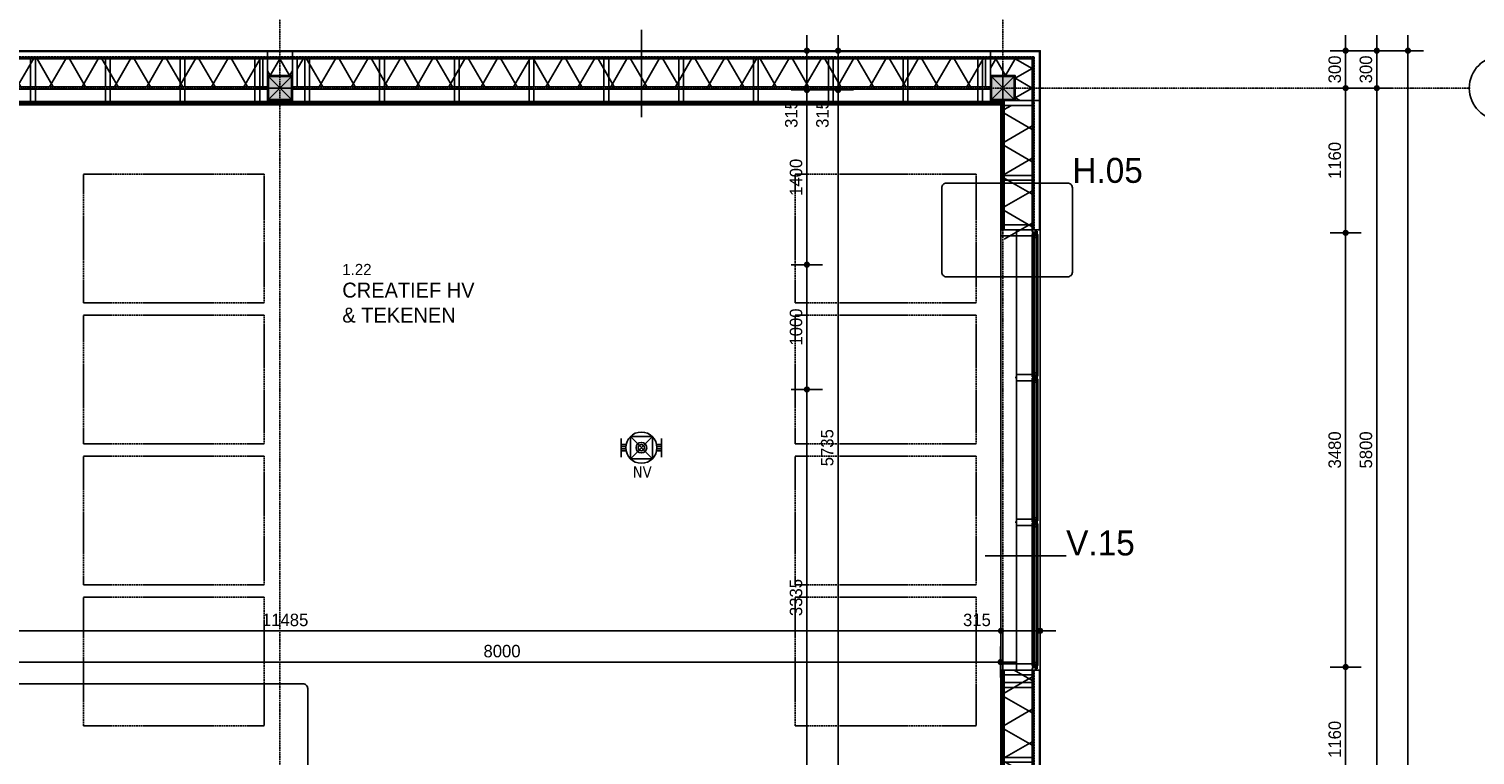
# Model space of a CAD drawing. Header units: millimetres. Extents: x -297000 to 504135, y -166520 to 252050.
# Tile 407 of 416: x 87162 to 98763, y 27280 to 33099. Entities that reach past the tile are written whole.
import ezdxf
from ezdxf.enums import TextEntityAlignment as Align

# ---------------------------------------------------------------- set-up
doc = ezdxf.new("R2010")
doc.units = ezdxf.units.MM
doc.header["$MEASUREMENT"] = 0
for name, pattern in [('ACAD_ISO10W100', [18, 12, -3, 0, -3]), ('CENTER', [50.8, 31.75, -6.35, 6.35, -6.35]), ('DASHED2', [0.375, 0.25, -0.125]), ('HIDDEN', [0.375, 0.25, -0.125])]:
    doc.linetypes.add(name, pattern=pattern)
doc.layers.get('Defpoints').update_dxf_attribs({"color": 6})
for name, color, linetype in [('010_D0050_D', 1, 'Continuous'), ('010_T0050_T', 4, 'Continuous'), ('040_AXPRI_B', 9, 'CENTER'), ('068_HATCH_H', 8, 'Continuous'), ('080_SYMB_DETAIL', 4, 'Continuous'), ('210_WALEX_E', 2, 'Continuous'), ('210_WALEX_G', 2, 'Continuous'), ('220_WALIN_E', 1, 'Continuous'), ('220_WALIN_G', 1, 'Continuous'), ('299_CONCR_H', 251, 'Continuous'), ('299_STEEL_G', 3, 'Continuous'), ('310_WINDO_E', 1, 'Continuous'), ('410_WAFEX_G', 1, 'Continuous'), ('420_WAFIN_G', 1, 'Continuous'), ('EB63201-_ATTRIB', 2, 'Continuous')]:
    doc.layers.add(name, color=color, linetype=linetype)
doc.styles.add('NORATT', font='TAHOMA.TTF')
doc.styles.add('VMX 2 MEDIUM 0', font='unvr55w.TTF', dxfattribs={"height": 2})
doc.styles.add('VMX 2 MEDIUM 50', font='unvr55w.TTF', dxfattribs={"height": 100})
doc.styles.add('VMX 3 BIG 1', font='unvr55w.TTF', dxfattribs={"height": 4})
doc.styles.add('VMX 3 BIG 200', font='unvr55w.TTF', dxfattribs={"height": 800})
doc.dimstyles.new('VMX 50', dxfattribs={"dimscale": 50, "dimtxt": 1, "dimasz": 1, "dimexe": 2, "dimexo": 2, "dimgap": 0.7, "dimtad": 1, "dimdec": 0, "dimdsep": 46, "dimtxsty": 'VMX 2 MEDIUM 50', "dimblk1": 'VMX-DIM-ARROW', "dimblk2": 'VMX-DIM-ARROW', "dimsah": 1, "dimcen": 1, "dimdle": 2, "dimse1": 1, "dimse2": 1, "dimclrd": 256, "dimclre": 256, "dimclrt": 256, "dimadec": 0, "dimazin": 0, "dimtm": 1e-09, "dimtfac": 1, "dimtdec": 0, "dimtmove": 2, "dimatfit": 2, "dimldrblk": 'VMX-DIM-ARROW', "dimfxl": 0, "dimtolj": 2, "dimlwd": -1, "dimarcsym": 0})
pattern_1 = [(60, (38, 10), (-194.856, 112.5), [])]
pattern_2 = [(300, (38, 10), (194.856, 112.5), [])]

# ---------------------------------------------------------------- blocks, each defined once
blk = doc.blocks.new('VMX-DIM-ARROW')
h = blk.add_hatch(color=256)
edge = h.paths.add_edge_path()
edge.add_arc((0, 0), 0.5, 0, 360)
for p, q in [((0, 2.5), (0, -2.5)), ((-2.5, 0), (2.5, 0))]:
    blk.add_line(p, q)
blk = doc.blocks.new('*D227')
at = {"layer": '010_D0050_D'}
blk.add_line((95225, 35375), (95025, 35375), dxfattribs=at)
at = {"layer": 'Defpoints', "color": 0}
for p in [(94975, 35375), (94975, 32925), (95275, 32901)]:
    blk.add_point(p, dxfattribs=at)
at = {"layer": '010_D0050_D', "xscale": 50, "yscale": 50, "zscale": 50, "rotation": 180}
blk.add_blockref('VMX-DIM-ARROW', (94975, 35375), dxfattribs=at)
at = {"layer": '010_D0050_D', "xscale": 50, "yscale": 50, "zscale": 50}
blk.add_blockref('VMX-DIM-ARROW', (95275, 35375), dxfattribs=at)
at = {"layer": '010_D0050_D', "insert": (95123, 35462), "char_height": 100, "attachment_point": 5, "style": 'VMX 2 MEDIUM 50'}
blk.add_mtext('\\A2;300', dxfattribs=at)
blk = doc.blocks.new('*D228')
at = {"layer": '010_D0050_D'}
blk.add_line((71525, 35625), (95225, 35625), dxfattribs=at)
at = {"layer": 'Defpoints', "color": 0}
for p in [(95275, 35625), (71475, 32925), (95275, 32925)]:
    blk.add_point(p, dxfattribs=at)
at = {"layer": '010_D0050_D', "xscale": 50, "yscale": 50, "zscale": 50, "rotation": 180}
blk.add_blockref('VMX-DIM-ARROW', (71475, 35625), dxfattribs=at)
at = {"layer": '010_D0050_D', "xscale": 50, "yscale": 50, "zscale": 50}
blk.add_blockref('VMX-DIM-ARROW', (95275, 35625), dxfattribs=at)
at = {"layer": '010_D0050_D', "insert": (83375, 35712), "char_height": 100, "attachment_point": 5, "style": 'VMX 2 MEDIUM 50'}
blk.add_mtext('\\A2;23800', dxfattribs=at)
blk = doc.blocks.new('*D241')
at = {"layer": '010_D0050_D'}
blk.add_line((86905, 35375), (87965, 35375), dxfattribs=at)
at = {"layer": 'Defpoints', "color": 0}
for p in [(88015, 35375), (88015, 33425), (86855, 30483)]:
    blk.add_point(p, dxfattribs=at)
at = {"layer": '010_D0050_D', "xscale": 50, "yscale": 50, "zscale": 50, "rotation": 180}
blk.add_blockref('VMX-DIM-ARROW', (86855, 35375), dxfattribs=at)
at = {"layer": '010_D0050_D', "xscale": 50, "yscale": 50, "zscale": 50}
blk.add_blockref('VMX-DIM-ARROW', (88015, 35375), dxfattribs=at)
at = {"layer": '010_D0050_D', "insert": (87435, 35462), "char_height": 100, "attachment_point": 5, "style": 'VMX 2 MEDIUM 50'}
blk.add_mtext('\\A2;1160', dxfattribs=at)
blk = doc.blocks.new('*D244')
at = {"layer": '010_D0050_D'}
blk.add_line((90385, 35375), (91445, 35375), dxfattribs=at)
at = {"layer": 'Defpoints', "color": 0}
for p in [(91495, 35375), (90335, 33425), (91495, 30483)]:
    blk.add_point(p, dxfattribs=at)
at = {"layer": '010_D0050_D', "xscale": 50, "yscale": 50, "zscale": 50, "rotation": 180}
blk.add_blockref('VMX-DIM-ARROW', (90335, 35375), dxfattribs=at)
at = {"layer": '010_D0050_D', "xscale": 50, "yscale": 50, "zscale": 50}
blk.add_blockref('VMX-DIM-ARROW', (91495, 35375), dxfattribs=at)
at = {"layer": '010_D0050_D', "insert": (90915, 35462), "char_height": 100, "attachment_point": 5, "style": 'VMX 2 MEDIUM 50'}
blk.add_mtext('\\A2;1160', dxfattribs=at)
blk = doc.blocks.new('*D245')
at = {"layer": '010_D0050_D'}
blk.add_line((91545, 35375), (92605, 35375), dxfattribs=at)
at = {"layer": 'Defpoints', "color": 0}
for p in [(92655, 35375), (92655, 33425), (91495, 30483)]:
    blk.add_point(p, dxfattribs=at)
at = {"layer": '010_D0050_D', "xscale": 50, "yscale": 50, "zscale": 50, "rotation": 180}
blk.add_blockref('VMX-DIM-ARROW', (91495, 35375), dxfattribs=at)
at = {"layer": '010_D0050_D', "xscale": 50, "yscale": 50, "zscale": 50}
blk.add_blockref('VMX-DIM-ARROW', (92655, 35375), dxfattribs=at)
at = {"layer": '010_D0050_D', "insert": (92075, 35462), "char_height": 100, "attachment_point": 5, "style": 'VMX 2 MEDIUM 50'}
blk.add_mtext('\\A2;1160', dxfattribs=at)
blk = doc.blocks.new('*D249')
at = {"layer": '010_D0050_D'}
blk.add_line((97725, 26875), (97725, 27935), dxfattribs=at)
at = {"layer": 'Defpoints', "color": 0}
for p in [(95275, 27985), (97725, 27985), (95275, 26825)]:
    blk.add_point(p, dxfattribs=at)
at = {"layer": '010_D0050_D', "xscale": 50, "yscale": 50, "zscale": 50}
for p, rotation in [((97725, 27985), 90), ((97725, 26825), 270)]:
    blk.add_blockref('VMX-DIM-ARROW', p, dxfattribs=dict(at, rotation=rotation))
at = {"layer": '010_D0050_D', "insert": (97638, 27405), "char_height": 100, "attachment_point": 5, "rotation": 90, "style": 'VMX 2 MEDIUM 50'}
blk.add_mtext('\\A2;1160', dxfattribs=at)
blk = doc.blocks.new('*D250')
at = {"layer": '010_D0050_D'}
blk.add_line((97725, 28035), (97725, 31415), dxfattribs=at)
at = {"layer": 'Defpoints', "color": 0}
for p in [(95276, 31465), (97725, 31465), (95275, 27985)]:
    blk.add_point(p, dxfattribs=at)
at = {"layer": '010_D0050_D', "xscale": 50, "yscale": 50, "zscale": 50}
for p, rotation in [((97725, 31465), 90), ((97725, 27985), 270)]:
    blk.add_blockref('VMX-DIM-ARROW', p, dxfattribs=dict(at, rotation=rotation))
at = {"layer": '010_D0050_D', "insert": (97638, 29725), "char_height": 100, "attachment_point": 5, "rotation": 90, "style": 'VMX 2 MEDIUM 50'}
blk.add_mtext('\\A2;3480', dxfattribs=at)
blk = doc.blocks.new('*D251')
at = {"layer": '010_D0050_D'}
blk.add_line((97725, 31515), (97725, 32575), dxfattribs=at)
at = {"layer": 'Defpoints', "color": 0}
for p in [(95275, 32625), (97725, 32625), (95276, 31465)]:
    blk.add_point(p, dxfattribs=at)
at = {"layer": '010_D0050_D', "xscale": 50, "yscale": 50, "zscale": 50}
for p, rotation in [((97725, 32625), 90), ((97725, 31465), 270)]:
    blk.add_blockref('VMX-DIM-ARROW', p, dxfattribs=dict(at, rotation=rotation))
at = {"layer": '010_D0050_D', "insert": (97638, 32045), "char_height": 100, "attachment_point": 5, "rotation": 90, "style": 'VMX 2 MEDIUM 50'}
blk.add_mtext('\\A2;1160', dxfattribs=at)
blk = doc.blocks.new('*D252')
at = {"layer": '010_D0050_D'}
blk.add_line((97725, 32675), (97725, 32875), dxfattribs=at)
at = {"layer": 'Defpoints', "color": 0}
for p in [(95276, 32925), (97725, 32925), (95276, 32625)]:
    blk.add_point(p, dxfattribs=at)
at = {"layer": '010_D0050_D', "xscale": 50, "yscale": 50, "zscale": 50}
for p, rotation in [((97725, 32925), 90), ((97725, 32625), 270)]:
    blk.add_blockref('VMX-DIM-ARROW', p, dxfattribs=dict(at, rotation=rotation))
at = {"layer": '010_D0050_D', "insert": (97638, 32775), "char_height": 100, "attachment_point": 5, "rotation": 90, "style": 'VMX 2 MEDIUM 50'}
blk.add_mtext('\\A2;300', dxfattribs=at)
blk = doc.blocks.new('*D338')
at = {"layer": '010_D0050_D'}
blk.add_line((93653, 26925), (93653, 32560), dxfattribs=at)
at = {"layer": 'Defpoints', "color": 0}
for p in [(91975, 32610), (93653, 32610), (92225, 26875)]:
    blk.add_point(p, dxfattribs=at)
at = {"layer": '010_D0050_D', "xscale": 50, "yscale": 50, "zscale": 50}
for p, rotation in [((93653, 32610), 90), ((93653, 26875), 270)]:
    blk.add_blockref('VMX-DIM-ARROW', p, dxfattribs=dict(at, rotation=rotation))
at = {"layer": '010_D0050_D', "insert": (93566, 29743), "char_height": 100, "attachment_point": 5, "rotation": 90, "style": 'VMX 2 MEDIUM 50'}
blk.add_mtext('\\A2;5735', dxfattribs=at)
blk = doc.blocks.new('*D342')
at = {"layer": '010_D0050_D'}
blk.add_line((93653, 32660), (93653, 32875), dxfattribs=at)
at = {"layer": 'Defpoints', "color": 0}
for p in [(93653, 32925), (93653, 32925), (93653, 32610)]:
    blk.add_point(p, dxfattribs=at)
at = {"layer": '010_D0050_D', "xscale": 50, "yscale": 50, "zscale": 50}
for p, rotation in [((93653, 32925), 90), ((93653, 32610), 270)]:
    blk.add_blockref('VMX-DIM-ARROW', p, dxfattribs=dict(at, rotation=rotation))
at = {"layer": '010_D0050_D', "insert": (93528, 32418), "char_height": 100, "attachment_point": 5, "rotation": 90, "style": 'VMX 2 MEDIUM 50'}
blk.add_mtext('\\A2;315', dxfattribs=at)
blk = doc.blocks.new('*D343')
at = {"layer": '010_D0050_D'}
blk.add_line((93403, 32660), (93403, 32875), dxfattribs=at)
at = {"layer": 'Defpoints', "color": 0}
for p in [(93403, 32925), (93403, 32925), (93403, 32610)]:
    blk.add_point(p, dxfattribs=at)
at = {"layer": '010_D0050_D', "xscale": 50, "yscale": 50, "zscale": 50}
for p, rotation in [((93403, 32925), 90), ((93403, 32610), 270)]:
    blk.add_blockref('VMX-DIM-ARROW', p, dxfattribs=dict(at, rotation=rotation))
at = {"layer": '010_D0050_D', "insert": (93278, 32418), "char_height": 100, "attachment_point": 5, "rotation": 90, "style": 'VMX 2 MEDIUM 50'}
blk.add_mtext('\\A2;315', dxfattribs=at)
blk = doc.blocks.new('*D344')
at = {"layer": '010_D0050_D'}
blk.add_line((93403, 32560), (93403, 31260), dxfattribs=at)
at = {"layer": 'Defpoints', "color": 0}
for p in [(89275, 32610), (83375, 31210), (93403, 31210)]:
    blk.add_point(p, dxfattribs=at)
at = {"layer": '010_D0050_D', "xscale": 50, "yscale": 50, "zscale": 50}
for p, rotation in [((93403, 32610), 90), ((93403, 31210), 270)]:
    blk.add_blockref('VMX-DIM-ARROW', p, dxfattribs=dict(at, rotation=rotation))
at = {"layer": '010_D0050_D', "insert": (93316, 31910), "char_height": 100, "attachment_point": 5, "rotation": 90, "style": 'VMX 2 MEDIUM 50'}
blk.add_mtext('\\A2;1400', dxfattribs=at)
blk = doc.blocks.new('*D345')
at = {"layer": '010_D0050_D'}
blk.add_line((93403, 31160), (93403, 30260), dxfattribs=at)
at = {"layer": 'Defpoints', "color": 0}
for p in [(83375, 31210), (83375, 30210), (93403, 30210)]:
    blk.add_point(p, dxfattribs=at)
at = {"layer": '010_D0050_D', "xscale": 50, "yscale": 50, "zscale": 50}
for p, rotation in [((93403, 31210), 90), ((93403, 30210), 270)]:
    blk.add_blockref('VMX-DIM-ARROW', p, dxfattribs=dict(at, rotation=rotation))
at = {"layer": '010_D0050_D', "insert": (93316, 30710), "char_height": 100, "attachment_point": 5, "rotation": 90, "style": 'VMX 2 MEDIUM 50'}
blk.add_mtext('\\A2;1000', dxfattribs=at)
blk = doc.blocks.new('*D346')
at = {"layer": '010_D0050_D'}
blk.add_line((93403, 30160), (93403, 26925), dxfattribs=at)
at = {"layer": 'Defpoints', "color": 0}
for p in [(83475, 30210), (83475, 26875), (93403, 26875)]:
    blk.add_point(p, dxfattribs=at)
at = {"layer": '010_D0050_D', "xscale": 50, "yscale": 50, "zscale": 50}
for p, rotation in [((93403, 30210), 90), ((93403, 26875), 270)]:
    blk.add_blockref('VMX-DIM-ARROW', p, dxfattribs=dict(at, rotation=rotation))
at = {"layer": '010_D0050_D', "insert": (93316, 28542), "char_height": 100, "attachment_point": 5, "rotation": 90, "style": 'VMX 2 MEDIUM 50'}
blk.add_mtext('\\A2;3335', dxfattribs=at)
blk = doc.blocks.new('*D385')
at = {"layer": '010_D0050_D'}
blk.add_line((83525, 28275), (94910, 28275), dxfattribs=at)
at = {"layer": 'Defpoints', "color": 0}
for p in [(83475, 28525), (94960, 28525), (94960, 28275)]:
    blk.add_point(p, dxfattribs=at)
at = {"layer": '010_D0050_D', "xscale": 50, "yscale": 50, "zscale": 50, "rotation": 180}
blk.add_blockref('VMX-DIM-ARROW', (83475, 28275), dxfattribs=at)
at = {"layer": '010_D0050_D', "xscale": 50, "yscale": 50, "zscale": 50}
blk.add_blockref('VMX-DIM-ARROW', (94960, 28275), dxfattribs=at)
at = {"layer": '010_D0050_D', "insert": (89217, 28362), "char_height": 100, "attachment_point": 5, "style": 'VMX 2 MEDIUM 50'}
blk.add_mtext('\\A2;11485', dxfattribs=at)
blk = doc.blocks.new('*D386')
at = {"layer": '010_D0050_D'}
blk.add_line((95010, 28275), (95225, 28275), dxfattribs=at)
at = {"layer": 'Defpoints', "color": 0}
for p in [(95275, 28925), (94960, 28525), (95275, 28275)]:
    blk.add_point(p, dxfattribs=at)
at = {"layer": '010_D0050_D', "xscale": 50, "yscale": 50, "zscale": 50, "rotation": 180}
blk.add_blockref('VMX-DIM-ARROW', (94960, 28275), dxfattribs=at)
at = {"layer": '010_D0050_D', "xscale": 50, "yscale": 50, "zscale": 50}
blk.add_blockref('VMX-DIM-ARROW', (95275, 28275), dxfattribs=at)
at = {"layer": '010_D0050_D', "insert": (94767, 28362), "char_height": 100, "attachment_point": 5, "style": 'VMX 2 MEDIUM 50'}
blk.add_mtext('\\A2;315', dxfattribs=at)
blk = doc.blocks.new('VMX GRID')
at = {"linetype": 'Continuous'}
blk.add_circle((0, 0), 4.5, dxfattribs=at)
at = {"style": 'VMX 2 MEDIUM 0'}
blk.add_attdef('00', text='', height=2, dxfattribs=at).set_placement((0, 0), align=Align.MIDDLE_CENTER)
blk = doc.blocks.new('GRID01')
at = {"layer": '040_AXPRI_B', "linetype": 'ACAD_ISO10W100'}
for p, q in [((-5800, -3742), (-5800, 26942)), ((0, -3742), (0, 26942)), ((3750, 23200), (-26942, 23200))]:
    blk.add_line(p, q, dxfattribs=at)
at = {"layer": '040_AXPRI_B', "ltscale": 2}
ref = blk.add_blockref('VMX GRID', (4000, 23200), dxfattribs=dict(at, xscale=-57.34400000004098, yscale=57.34399999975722, zscale=57.34400000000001))
ref.add_attrib('00', 'E', dxfattribs={"layer": '0', "height": 200, "style": 'VMX 3 BIG 1'}).set_placement((3988, 23200), align=Align.MIDDLE_CENTER)
blk = doc.blocks.new('ALCOA_gevel')
at = {"layer": '310_WINDO_E', "color": 8}
blk.add_line((234, -25), (234, -600), dxfattribs=at)
blk.add_line((234, -25), (234, -600), dxfattribs=at)
blk.add_line((234, -25), (234, -600), dxfattribs=at)
blk.add_line((234, -25), (234, -600), dxfattribs=at)
for points in [[(110, -600), (110, 600)], [(234, 25), (234, 600)], [(300, 600), (300, -600)], [(234, 13), (234, 28), (249, 28), (249, 13), (234, 13)], [(234, 13), (249, 28)], [(234, 28), (249, 13)], [(275, 12), (275, -12)], [(234, -14), (234, -29), (249, -29), (249, -14), (234, -14)], [(234, -14), (249, -29)], [(234, -29), (249, -14)], [(234, -25), (234, -600)]]:
    blk.add_lwpolyline(points, dxfattribs=at)
at = {"layer": '310_WINDO_E'}
for points in [[(249, 600), (249, 14), (255, 14), (255, 600)], [(271, 600), (271, 12), (280, 12), (280, 600)], [(255, 37), (271, 37)], [(255, 14), (271, 14)], [(249, -600), (249, -14), (255, -14), (255, -600)], [(255, -14), (271, -14)], [(255, -37), (271, -37)], [(271, -600), (271, -12), (280, -12), (280, -600)]]:
    blk.add_lwpolyline(points, dxfattribs=at)
at = {"layer": '310_WINDO_E', "color": 2}
blk.add_lwpolyline([(112, -25), (234, -25), (234, -14), (236, -14), (236, -5), (255, -5), (255, 5), (236, 5), (236, 13), (234, 13), (234, 25), (112, 25, 0.414214), (110, 23), (110, -23, 0.414214)], format="xyb", close=True, dxfattribs=at)
blk.add_lwpolyline([(260, 20), (260, -20), (266, -20), (266, 20), (260, 20)], dxfattribs=at)
at = {"layer": 'Defpoints', "ltscale": 20}
blk.add_lwpolyline([(100, 0), (110, 0)], dxfattribs=at)
blk = doc.blocks.new('ALCOA_raam')
at = {"layer": '220_WALIN_E'}
for points in [[(110, 1715), (-15, 1715), (-15, 1765), (110, 1765), (110, 1715)], [(110, -1715), (-15, -1715), (-15, -1765), (110, -1765), (110, -1715)]]:
    blk.add_lwpolyline(points, dxfattribs=at)
at = {"layer": '220_WALIN_G', "color": 8}
blk.add_lwpolyline([(-15, 1715), (-15, -1715)], dxfattribs=at)
at = {"layer": '310_WINDO_E', "color": 8}
for p, q in [((234, 1715), (234, 902)), ((234, 1715), (234, 902)), ((234, 1715), (234, 902)), ((234, 1715), (234, 902)), ((234, -1715), (234, -902)), ((234, -1715), (234, -902)), ((234, -1715), (234, -902)), ((234, -1715), (234, -902))]:
    blk.add_line(p, q, dxfattribs=at)
at = {"layer": '310_WINDO_E', "color": 2}
for points in [[(112, 1765), (234, 1765), (234, 1753), (237, 1753), (237, 1745), (254, 1745), (254, 1735), (237, 1735), (237, 1726), (234, 1726), (234, 1715), (112, 1715, -0.414214), (110, 1717), (110, 1763, -0.414214)], [(112, -1765), (234, -1765), (234, -1754), (237, -1754), (237, -1745), (254, -1745), (254, -1735), (237, -1735), (237, -1727), (234, -1727), (234, -1715), (112, -1715, 0.414214), (110, -1717), (110, -1763, 0.414214)]]:
    blk.add_lwpolyline(points, format="xyb", close=True, dxfattribs=at)
for points in [[(261, 1760), (261, 1720), (266, 1720), (266, 1760), (261, 1760)], [(261, -1760), (261, -1720), (266, -1720), (266, -1760), (261, -1760)]]:
    blk.add_lwpolyline(points, dxfattribs=at)
at = {"layer": '310_WINDO_E', "color": 8}
for points in [[(276, 1753), (276, 1728)], [(300, 1765), (300, 902)], [(110, 902), (110, 1740)], [(234, 1726), (234, 1711), (249, 1711), (249, 1726), (234, 1726)], [(234, 1726), (249, 1711)], [(234, 1711), (249, 1726)], [(234, 1715), (234, 902)], [(110, -902), (110, -1740)], [(234, -1715), (234, -902)], [(300, -1765), (300, -902)], [(234, -1727), (234, -1712), (249, -1712), (249, -1727), (234, -1727)], [(234, -1727), (249, -1712)], [(234, -1712), (249, -1727)], [(276, -1754), (276, -1728)]]:
    blk.add_lwpolyline(points, dxfattribs=at)
at = {"layer": '310_WINDO_E'}
for points in [[(249, 902), (249, 1726), (255, 1726), (255, 902)], [(255, 1726), (271, 1726)], [(255, 1703), (271, 1703)], [(271, 902), (271, 1728), (280, 1728), (280, 902)], [(249, -902), (249, -1726), (255, -1726), (255, -902)], [(271, -902), (271, -1728), (280, -1728), (280, -902)], [(255, -1703), (271, -1703)], [(255, -1726), (271, -1726)]]:
    blk.add_lwpolyline(points, dxfattribs=at)
for p in [(0, 580), (0, -580)]:
    blk.add_blockref('ALCOA_gevel', p)
blk = doc.blocks.new('K200x200x8+BETON')
at = {"layer": '299_CONCR_H'}
h = blk.add_hatch(color=256, dxfattribs=at)
edge = h.paths.add_edge_path()
edge.add_line((-92, -84), (-92, 84))
edge.add_arc((-84, 84), 8, 90, 180, ccw=False)
edge.add_line((-84, 92), (84, 92))
edge.add_arc((84, 84), 8, 0, 90, ccw=False)
edge.add_line((92, 84), (92, -84))
edge.add_arc((84, -84), 8, -90, 0, ccw=False)
edge.add_line((84, -92), (-84, -92))
edge.add_arc((-84, -84), 8, 180, 270, ccw=False)
at = {"layer": '299_STEEL_G'}
for points in [[(-100, -88), (-100, 88, -0.414214), (-88, 100), (88, 100, -0.414214), (100, 88), (100, -88, -0.414214), (88, -100), (-88, -100, -0.414214)], [(-92, -84), (-92, 84, -0.414214), (-84, 92), (84, 92, -0.414214), (92, 84), (92, -84, -0.414214), (84, -92), (-84, -92, -0.414214)]]:
    blk.add_lwpolyline(points, format="xyb", close=True, dxfattribs=at)
at = {"layer": 'Defpoints'}
blk.add_lwpolyline([(-100, 100), (100, 100), (100, -100), (-100, -100)], close=True, dxfattribs=at)
for points in [[(100, -100), (-100, 100)], [(100, 100), (-100, -100)]]:
    blk.add_lwpolyline(points, dxfattribs=at)
blk = doc.blocks.new('hoekhsb')
at = {"layer": '068_HATCH_H'}
for points in [[(-40, 200), (0, 177), (-135, 99), (0, 21), (-135, -57)], [(200, -59), (156, -135), (78, 0), (0, -135), (-135, -57)]]:
    blk.add_lwpolyline(points, dxfattribs=at)
at = {"layer": '210_WALEX_E', "color": 1}
blk.add_lwpolyline([(0, 200), (0, 0), (200, 0), (200, -135), (-135, -135), (-135, 200), (0, 200)], dxfattribs=at)
at = {"layer": '210_WALEX_G', "color": 8}
blk.add_lwpolyline([(200, -149), (200, -194), (-194, -194), (-194, 200), (-149, 200), (-149, -149), (200, -149)], dxfattribs=at)
at = {"layer": '210_WALEX_G', "linetype": 'DASHED2', "ltscale": 0.5}
blk.add_lwpolyline([(200, -151), (-151, -151), (-151, 200)], dxfattribs=at)
at = {"layer": '210_WALEX_G'}
for points in [[(-149, -149), (-149, 200), (-135, 200), (-135, -135)], [(200, -149), (-149, -149), (-135, -135), (200, -135)]]:
    blk.add_lwpolyline(points, close=True, dxfattribs=at)
at = {"layer": '410_WAFEX_G'}
blk.add_lwpolyline([(200, -200), (-200, -200), (-200, 200), (-194, 200), (-194, -194), (200, -194), (200, -200)], dxfattribs=at)
blk = doc.blocks.new('*U1246')
at = {"layer": '068_HATCH_H'}
h = blk.add_hatch(dxfattribs=at)
h.set_pattern_fill('LINE', color=256, scale=1800, angle=60, style=0)
h.set_pattern_definition(pattern_1)
h.paths.add_polyline_path([(38, 235), (1124, 235), (1124, 10), (38, 10)])
h.paths.add_polyline_path([(0, 235), (0, 10), (38, 10), (38, 235)])
h = blk.add_hatch(dxfattribs=at)
h.set_pattern_fill('LINE', color=256, scale=1800, angle=300, style=0)
h.set_pattern_definition(pattern_2)
h.paths.add_polyline_path([(38, 235), (1124, 235), (1124, 10), (38, 10)])
at = {"layer": '210_WALEX_E', "color": 1}
blk.add_lwpolyline([(38, 235), (997, 235), (997, 10), (38, 10), (38, 235)], dxfattribs=at)
at = {"layer": '210_WALEX_G', "color": 8}
blk.add_lwpolyline([(1035, 249), (0, 249), (0, 294), (1035, 294)], close=True, dxfattribs=at)
at = {"layer": '210_WALEX_G', "linetype": 'DASHED2', "ltscale": 0.5}
blk.add_lwpolyline([(0, 251), (1035, 251)], dxfattribs=at)
at = {"layer": '210_WALEX_G'}
blk.add_lwpolyline([(0, 249), (1035, 249), (1035, 235), (0, 235)], close=True, dxfattribs=at)
for points in [[(100, 235), (100, 10), (138, 10), (138, 235), (100, 235)], [(700, 235), (700, 10), (738, 10), (738, 235), (700, 235)], [(997, 235), (997, 10), (1035, 10), (1035, 235), (997, 235)]]:
    blk.add_lwpolyline(points, dxfattribs=at)
at = {"layer": '220_WALIN_G'}
for points in [[(1035, -2), (0, -2), (0, 10), (1035, 10)], [(1035, -2), (0, -2), (0, -15), (1035, -15)]]:
    blk.add_lwpolyline(points, close=True, dxfattribs=at)
at = {"layer": '410_WAFEX_G'}
blk.add_lwpolyline([(0, 300), (1035, 300), (1035, 294), (0, 294)], close=True, dxfattribs=at)
at = {"layer": 'Defpoints'}
blk.add_lwpolyline([(0, 0), (-300, 0)], dxfattribs=at)
blk = doc.blocks.new('*U1247')
at = {"layer": '068_HATCH_H'}
h = blk.add_hatch(dxfattribs=at)
h.set_pattern_fill('LINE', color=256, scale=1800, angle=60, style=0)
h.set_pattern_definition(pattern_1)
h.paths.add_polyline_path([(38, 235), (1124, 235), (1124, 10), (38, 10)])
h.paths.add_polyline_path([(0, 235), (0, 10), (38, 10), (38, 235)])
h = blk.add_hatch(dxfattribs=at)
h.set_pattern_fill('LINE', color=256, scale=1800, angle=300, style=0)
h.set_pattern_definition(pattern_2)
h.paths.add_polyline_path([(38, 235), (1124, 235), (1124, 10), (38, 10)])
at = {"layer": '210_WALEX_E', "color": 1}
blk.add_lwpolyline([(38, 235), (997, 235), (997, 10), (38, 10), (38, 235)], dxfattribs=at)
at = {"layer": '210_WALEX_G', "color": 8}
blk.add_lwpolyline([(1035, 249), (0, 249), (0, 294), (1035, 294)], close=True, dxfattribs=at)
at = {"layer": '210_WALEX_G', "linetype": 'DASHED2', "ltscale": 0.5}
blk.add_lwpolyline([(0, 251), (1035, 251)], dxfattribs=at)
at = {"layer": '210_WALEX_G'}
blk.add_lwpolyline([(0, 249), (1035, 249), (1035, 235), (0, 235)], close=True, dxfattribs=at)
for points in [[(0, 235), (0, 10), (38, 10), (38, 235), (0, 235)], [(600, 235), (600, 10), (638, 10), (638, 235), (600, 235)], [(997, 235), (997, 10), (1035, 10), (1035, 235), (997, 235)]]:
    blk.add_lwpolyline(points, dxfattribs=at)
at = {"layer": '220_WALIN_G'}
for points in [[(1035, -2), (0, -2), (0, 10), (1035, 10)], [(1035, -2), (0, -2), (0, -15), (1035, -15)]]:
    blk.add_lwpolyline(points, close=True, dxfattribs=at)
at = {"layer": '410_WAFEX_G'}
blk.add_lwpolyline([(0, 300), (1035, 300), (1035, 294), (0, 294)], close=True, dxfattribs=at)
at = {"layer": 'Defpoints'}
blk.add_lwpolyline([(0, 0), (-300, 0)], dxfattribs=at)
blk = doc.blocks.new('GEVEL_hsb opbouw tussen')
at = {"layer": '068_HATCH_H'}
blk.add_lwpolyline([(100, 38), (78, 0), (0, 135), (-78, 0), (-100, 38)], dxfattribs=at)
at = {"layer": '210_WALEX_E', "color": 1}
blk.add_lwpolyline([(-100, 135), (-100, 0), (100, 0), (100, 135), (-100, 135)], dxfattribs=at)
at = {"layer": '210_WALEX_G', "color": 8}
blk.add_lwpolyline([(100, 149), (-100, 149), (-100, 194), (100, 194)], close=True, dxfattribs=at)
at = {"layer": '210_WALEX_G', "linetype": 'DASHED2', "ltscale": 0.5}
blk.add_lwpolyline([(-100, 151), (100, 151)], dxfattribs=at)
at = {"layer": '210_WALEX_G'}
blk.add_lwpolyline([(-100, 149), (100, 149), (100, 135), (-100, 135)], close=True, dxfattribs=at)
at = {"layer": '410_WAFEX_G'}
blk.add_lwpolyline([(-100, 200), (100, 200), (100, 194), (-100, 194)], close=True, dxfattribs=at)
blk = doc.blocks.new('EJ3T02')
at = {"color": 0}
for p, q in [((-3.25, -1.5), (-3.25, 1.5)), ((-3.25, 0.52), (-2.44, 0.52)), ((-3.25, 0.17), (-2.49, 0.17)), ((-1.77, 1.77), (1.77, -1.77)), ((1.77, 1.77), (-1.77, -1.77)), ((2.44, 0.52), (3.25, 0.52)), ((2.49, 0.17), (3.25, 0.17)), ((3.25, -1.5), (3.25, 1.5)), ((-3.25, -0.17), (-2.49, -0.17)), ((-3.25, -0.52), (-2.44, -0.52)), ((2.44, -0.52), (3.25, -0.52)), ((2.49, -0.17), (3.25, -0.17))]:
    blk.add_line(p, q, dxfattribs=at)
blk.add_lwpolyline([(1.77, -1.77), (1.77, 1.77), (-1.77, 1.77), (-1.77, -1.77)], close=True, dxfattribs=at)
blk.add_lwpolyline([(1.77, -1.77), (1.75, -1.75)], dxfattribs=at)
for radius in [2.5, 0.85, 0.5]:
    blk.add_circle((0, 0), radius, dxfattribs=at)
at = {"color": 0, "style": 'NORATT'}
for tag, flags, p in [('GELIJK', 9, (3.5, 7.5)), ('SCHAK', 8, (3.5, 5.25)), ('A_CODE', 8, (-3.5, 2.75)), ('NUMMER', 8, (3.5, 3.5)), ('GROEP', 8, (-3.5, -2.75)), ('KAST', 9, (3.5, -2.75))]:
    blk.add_attdef(tag, text='', height=1.8, dxfattribs=dict(at, flags=flags)).set_placement(p, align=Align.MIDDLE_CENTER)
blk = doc.blocks.new('1006_X-01.01')
at = {"layer": '068_HATCH_H'}
h = blk.add_hatch(dxfattribs=at)
h.set_pattern_fill('LINE', color=256, scale=1800, angle=300, style=0)
h.set_pattern_definition([(300, (11738, 23210), (194.856, 112.5), [])])
h.paths.add_polyline_path([(11738, 23435), (17262, 23435), (17262, 23210), (11738, 23210)])
h = blk.add_hatch(dxfattribs=at)
h.set_pattern_fill('LINE', color=256, scale=1800, angle=60, style=0)
h.set_pattern_definition([(60, (11738, 23210), (-194.856, 112.5), [])])
h.paths.add_polyline_path([(11738, 23435), (17262, 23435), (17262, 23210), (11738, 23210)])
h.paths.add_polyline_path([(11800, 23435), (11800, 23210), (11838, 23210), (11838, 23435)], flags=16)
h = blk.add_hatch(dxfattribs=at)
h.set_pattern_fill('LINE', color=256, scale=1800, angle=300, style=0)
h.set_pattern_definition([(300, (17538, 23210), (194.856, 112.5), [])])
h.paths.add_polyline_path([(17538, 23435), (23062, 23435), (23062, 23210), (17538, 23210)])
h = blk.add_hatch(dxfattribs=at)
h.set_pattern_fill('LINE', color=256, scale=1800, angle=60, style=0)
h.set_pattern_definition([(60, (17538, 23210), (-194.856, 112.5), [])])
h.paths.add_polyline_path([(17538, 23435), (23062, 23435), (23062, 23210), (17538, 23210)])
h.paths.add_polyline_path([(17600, 23435), (17600, 23210), (17638, 23210), (17638, 23435)], flags=16)
at = {"layer": '210_WALEX_E', "color": 1}
for points in [[(11738, 23435), (17262, 23435), (17262, 23210), (11738, 23210), (11738, 23435)], [(17538, 23435), (23062, 23435), (23062, 23210), (17538, 23210), (17538, 23435)]]:
    blk.add_lwpolyline(points, dxfattribs=at)
at = {"layer": '210_WALEX_E', "color": 8, "linetype": 'HIDDEN', "ltscale": 25}
for points in [[(17274, 21480), (15824, 21480), (15824, 22510), (17274, 22510)], [(22985, 21480), (21535, 21480), (21535, 22510), (22985, 22510)], [(17274, 20350), (15824, 20350), (15824, 21380), (17274, 21380)], [(22985, 20350), (21535, 20350), (21535, 21380), (22985, 21380)], [(17274, 19220), (15824, 19220), (15824, 20250), (17274, 20250)], [(22985, 19220), (21535, 19220), (21535, 20250), (22985, 20250)], [(17274, 18090), (15824, 18090), (15824, 19120), (17274, 19120)], [(22985, 18090), (21535, 18090), (21535, 19120), (22985, 19120)]]:
    blk.add_lwpolyline(points, close=True, dxfattribs=at)
at = {"layer": '210_WALEX_G', "color": 8}
for points in [[(17300, 23449), (11700, 23449), (11700, 23494), (17300, 23494)], [(23100, 23449), (17500, 23449), (17500, 23494), (23100, 23494)]]:
    blk.add_lwpolyline(points, close=True, dxfattribs=at)
at = {"layer": '210_WALEX_G', "linetype": 'DASHED2', "ltscale": 0.5}
for points in [[(11700, 23451), (17300, 23451)], [(17500, 23451), (23100, 23451)]]:
    blk.add_lwpolyline(points, dxfattribs=at)
at = {"layer": '210_WALEX_G'}
for points in [[(11700, 23449), (17300, 23449), (17300, 23435), (11700, 23435)], [(17500, 23449), (23100, 23449), (23100, 23435), (17500, 23435)]]:
    blk.add_lwpolyline(points, close=True, dxfattribs=at)
for points in [[(15400, 23435), (15400, 23210), (15438, 23210), (15438, 23435), (15400, 23435)], [(15400, 23435), (15400, 23210), (15438, 23210), (15438, 23435), (15400, 23435)], [(16000, 23435), (16000, 23210), (16038, 23210), (16038, 23435), (16000, 23435)], [(16000, 23435), (16000, 23210), (16038, 23210), (16038, 23435), (16000, 23435)], [(16600, 23435), (16600, 23210), (16638, 23210), (16638, 23435), (16600, 23435)], [(16600, 23435), (16600, 23210), (16638, 23210), (16638, 23435), (16600, 23435)], [(17200, 23435), (17200, 23210), (17238, 23210), (17238, 23435), (17200, 23435)], [(17262, 23435), (17262, 23210), (17300, 23210), (17300, 23435), (17262, 23435)], [(17600, 23435), (17600, 23210), (17638, 23210), (17638, 23435), (17600, 23435)], [(18200, 23435), (18200, 23210), (18238, 23210), (18238, 23435), (18200, 23435)], [(18200, 23435), (18200, 23210), (18238, 23210), (18238, 23435), (18200, 23435)], [(18800, 23435), (18800, 23210), (18838, 23210), (18838, 23435), (18800, 23435)], [(18800, 23435), (18800, 23210), (18838, 23210), (18838, 23435), (18800, 23435)], [(19400, 23435), (19400, 23210), (19438, 23210), (19438, 23435), (19400, 23435)], [(19400, 23435), (19400, 23210), (19438, 23210), (19438, 23435), (19400, 23435)], [(20000, 23435), (20000, 23210), (20038, 23210), (20038, 23435), (20000, 23435)], [(20000, 23435), (20000, 23210), (20038, 23210), (20038, 23435), (20000, 23435)], [(20600, 23435), (20600, 23210), (20638, 23210), (20638, 23435), (20600, 23435)], [(20600, 23435), (20600, 23210), (20638, 23210), (20638, 23435), (20600, 23435)], [(21200, 23435), (21200, 23210), (21238, 23210), (21238, 23435), (21200, 23435)], [(21200, 23435), (21200, 23210), (21238, 23210), (21238, 23435), (21200, 23435)], [(21800, 23435), (21800, 23210), (21838, 23210), (21838, 23435), (21800, 23435)], [(21800, 23435), (21800, 23210), (21838, 23210), (21838, 23435), (21800, 23435)], [(22400, 23435), (22400, 23210), (22438, 23210), (22438, 23435), (22400, 23435)], [(22400, 23435), (22400, 23210), (22438, 23210), (22438, 23435), (22400, 23435)], [(23000, 23435), (23000, 23210), (23038, 23210), (23038, 23435), (23000, 23435)], [(23062, 23435), (23062, 23210), (23100, 23210), (23100, 23435), (23062, 23435)], [(11700, 23210), (17300, 23210), (17300, 23192), (11700, 23192), (11700, 23210)], [(23100, 23210), (17500, 23210), (17500, 23192), (23100, 23192), (23100, 23210)], [(15400, 23192), (15400, 23092), (15438, 23092), (15438, 23192), (15400, 23192)], [(16000, 23192), (16000, 23092), (16038, 23092), (16038, 23192), (16000, 23192)], [(16600, 23192), (16600, 23092), (16638, 23092), (16638, 23192), (16600, 23192)], [(17200, 23192), (17200, 23092), (17238, 23092), (17238, 23192), (17200, 23192)], [(17600, 23192), (17600, 23092), (17638, 23092), (17638, 23192), (17600, 23192)], [(18200, 23192), (18200, 23092), (18238, 23092), (18238, 23192), (18200, 23192)], [(18800, 23192), (18800, 23092), (18838, 23092), (18838, 23192), (18800, 23192)], [(19400, 23192), (19400, 23092), (19438, 23092), (19438, 23192), (19400, 23192)], [(20000, 23192), (20000, 23092), (20038, 23092), (20038, 23192), (20000, 23192)], [(20600, 23192), (20600, 23092), (20638, 23092), (20638, 23192), (20600, 23192)], [(21200, 23192), (21200, 23092), (21238, 23092), (21238, 23192), (21200, 23192)], [(21800, 23192), (21800, 23092), (21838, 23092), (21838, 23192), (21800, 23192)], [(22400, 23192), (22400, 23092), (22438, 23092), (22438, 23192), (22400, 23192)], [(23000, 23192), (23000, 23092), (23038, 23092), (23038, 23192), (23000, 23192)]]:
    blk.add_lwpolyline(points, dxfattribs=at)
at = {"layer": '410_WAFEX_G'}
for points in [[(11700, 23500), (17300, 23500), (17300, 23494), (11700, 23494)], [(17500, 23500), (23100, 23500), (23100, 23494), (17500, 23494)]]:
    blk.add_lwpolyline(points, close=True, dxfattribs=at)
at = {"layer": '420_WAFIN_G'}
for points in [[(11700, 23092), (23185, 23092), (23185, 23079), (11700, 23079), (11700, 23092)], [(11700, 23079), (23185, 23079), (23185, 23067), (11700, 23067), (11700, 23079)]]:
    blk.add_lwpolyline(points, dxfattribs=at)
at = {"layer": 'Defpoints'}
blk.add_lwpolyline([(17500, 23200), (17200, 23200)], dxfattribs=at)
for name, p in [('GRID01', (23200, 0)), ('GEVEL_hsb opbouw tussen', (17400, 23300)), ('K200x200x8+BETON', (17400, 23200)), ('K200x200x8+BETON', (23200, 23200)), ('ALCOA_raam', (23200, 20300))]:
    blk.add_blockref(name, p)
for name, p, rotation in [('hoekhsb', (23300, 23300), 180), ('*U1247', (23200, 23100), 270), ('*U1246', (23200, 18535), 270)]:
    blk.add_blockref(name, p, dxfattribs=dict(rotation=rotation))
at = {"color": 9}
ref = blk.add_blockref('EJ3T02', (20300, 20318), dxfattribs=dict(at, xscale=50, yscale=50, zscale=50))
ref.add_attrib('A_CODE', 'NV', dxfattribs={"layer": 'EB63201-_ATTRIB', "color": 1, "height": 90, "style": 'NORATT', "flags": 8}).set_placement((20307, 20123), align=Align.MIDDLE_CENTER)
blk = doc.blocks.new('*D770')
at = {"layer": '010_D0050_D'}
blk.add_line((97975, 26875), (97975, 32575), dxfattribs=at)
at = {"layer": 'Defpoints', "color": 0}
for p in [(94975, 32625), (97975, 32625), (94975, 26825)]:
    blk.add_point(p, dxfattribs=at)
at = {"layer": '010_D0050_D', "xscale": 50, "yscale": 50, "zscale": 50}
for p, rotation in [((97975, 32625), 90), ((97975, 26825), 270)]:
    blk.add_blockref('VMX-DIM-ARROW', p, dxfattribs=dict(at, rotation=rotation))
at = {"layer": '010_D0050_D', "insert": (97888, 29725), "char_height": 100, "attachment_point": 5, "rotation": 90, "style": 'VMX 2 MEDIUM 50'}
blk.add_mtext('\\A2;5800', dxfattribs=at)
blk = doc.blocks.new('*D773')
at = {"layer": '010_D0050_D'}
blk.add_line((98225, 9175), (98225, 32875), dxfattribs=at)
at = {"layer": 'Defpoints', "color": 0}
for p in [(94975, 32925), (98225, 32925), (94975, 9125)]:
    blk.add_point(p, dxfattribs=at)
at = {"layer": '010_D0050_D', "xscale": 50, "yscale": 50, "zscale": 50}
for p, rotation in [((98225, 32925), 90), ((98225, 9125), 270)]:
    blk.add_blockref('VMX-DIM-ARROW', p, dxfattribs=dict(at, rotation=rotation))
at = {"layer": '010_D0050_D', "insert": (98138, 21372), "char_height": 100, "attachment_point": 5, "rotation": 90, "style": 'VMX 2 MEDIUM 50'}
blk.add_mtext('\\A2;23800', dxfattribs=at)
blk = doc.blocks.new('*D775')
at = {"layer": '010_D0050_D'}
blk.add_line((97975, 32675), (97975, 32875), dxfattribs=at)
at = {"layer": 'Defpoints', "color": 0}
for p in [(94975, 32925), (97975, 32925), (94975, 32625)]:
    blk.add_point(p, dxfattribs=at)
at = {"layer": '010_D0050_D', "xscale": 50, "yscale": 50, "zscale": 50}
for p, rotation in [((97975, 32925), 90), ((97975, 32625), 270)]:
    blk.add_blockref('VMX-DIM-ARROW', p, dxfattribs=dict(at, rotation=rotation))
at = {"layer": '010_D0050_D', "insert": (97888, 32775), "char_height": 100, "attachment_point": 5, "rotation": 90, "style": 'VMX 2 MEDIUM 50'}
blk.add_mtext('\\A2;300', dxfattribs=at)
blk = doc.blocks.new('*D864')
at = {"layer": '010_D0050_D'}
blk.add_line((87007, 28025), (94907, 28025), dxfattribs=at)
at = {"layer": 'Defpoints', "color": 0}
for p in [(94957, 28025), (86957, 27610), (94957, 27610)]:
    blk.add_point(p, dxfattribs=at)
at = {"layer": '010_D0050_D', "xscale": 50, "yscale": 50, "zscale": 50, "rotation": 180}
blk.add_blockref('VMX-DIM-ARROW', (86957, 28025), dxfattribs=at)
at = {"layer": '010_D0050_D', "xscale": 50, "yscale": 50, "zscale": 50}
blk.add_blockref('VMX-DIM-ARROW', (94957, 28025), dxfattribs=at)
at = {"layer": '010_D0050_D', "insert": (90957, 28112), "char_height": 100, "attachment_point": 5, "style": 'VMX 2 MEDIUM 50'}
blk.add_mtext('\\A2;8000', dxfattribs=at)

msp = doc.modelspace()

# ---------------------------------------------------------------- linework, layer by layer
at = {"layer": '080_SYMB_DETAIL', "color": 6}
for points in [[(92075, 33092.5), (92075, 32392)], [(95483, 28876.5), (94833, 28876.5)]]:
    msp.add_lwpolyline(points, dxfattribs=at)
for points in [[(94522.5, 31863), (95495.5, 31863, -0.4142136), (95533, 31825.5), (95533, 31150.5, -0.4142136), (95495.5, 31113), (94522.5, 31113, -0.4142136), (94485, 31150.5), (94485, 31825.5, -0.4142136)], [(89360.5, 26350), (85435.5, 26350, -0.4142136), (85398, 26387.5), (85398, 27812.5, -0.4142136), (85435.5, 27850), (89360.5, 27850, -0.4142136), (89398, 27812.5), (89398, 26387.5, -0.4142136)]]:
    msp.add_lwpolyline(points, format="xyb", close=True, dxfattribs=at)

# ---------------------------------------------------------------- block references
msp.add_blockref('1006_X-01.01', (71775, 9425))

# ---------------------------------------------------------------- texts
at = {"layer": '010_T0050_T', "insert": (89675.8, 31216.1), "char_height": 120, "attachment_point": 1, "style": 'VMX 2 MEDIUM 50'}
msp.add_mtext('{\\H0.75x;1.22\\P}CREATIEF HV \\P& TEKENEN', dxfattribs=at)
at = {"layer": '080_SYMB_DETAIL', "char_height": 200, "attachment_point": 7, "style": 'VMX 3 BIG 200'}
for s, insert in [('H.05', (95533, 31863)), ('V.15', (95483, 28876.5))]:
    msp.add_mtext(s, dxfattribs=dict(at, insert=insert))

# ---------------------------------------------------------------- dimensions: what is measured, and where the dimension line sits
at = {"layer": '010_D0050_D'}
for base, p1, p2, picture, middle in [((95275, 35625), (71475, 32925), (95275, 32925), '*D228', (83375, 35711.9)), ((88015, 35375), (86855, 30483), (88015, 33425), '*D241', (87435, 35461.9)), ((91495, 35375), (90335, 33425), (91495, 30483), '*D244', (90915, 35461.9)), ((92655, 35375), (91495, 30483), (92655, 33425), '*D245', (92075, 35461.9)), ((94960, 28275), (83475, 28525), (94960, 28525), '*D385', (89217.5, 28361.9)), ((94957, 28025), (86957.4574, 27610.2019), (94957, 27610.2019), '*D864', (90957.2287, 28111.8781))]:
    dim = msp.add_linear_dim(base=base, p1=p1, p2=p2, dimstyle='VMX 50', dxfattribs=at)
    dim.commit()
    dim.dimension.update_dxf_attribs({"geometry": picture, "text_midpoint": middle})
for base, p1, p2, picture, middle in [((94975, 35375), (95275, 32900.7), (94975, 32925), '*D227', (95122.5, 35461.9)), ((95275, 28275), (94960, 28525), (95275, 28925), '*D386', (94767.5, 28361.9))]:
    dim = msp.add_linear_dim(base=base, p1=p1, p2=p2, dimstyle='VMX 50', dxfattribs=at)
    dim.commit()
    dim.dimension.update_dxf_attribs({"geometry": picture, "text_midpoint": middle, "dimtype": 160})
for base, p1, p2, angle, picture, middle in [((93402.9, 32925), (93402.9, 32610), (93402.9, 32925), 90, '*D343', (93277.9, 32417.5)), ((93652.9, 32925), (93652.9, 32610), (93652.9, 32925), 90, '*D342', (93527.9, 32417.5)), ((98225, 32925), (94975, 9125), (94975, 32925), 90, '*D773', (98138.1, 21372.1)), ((97975, 32925), (94975, 32625), (94975, 32925), 90, '*D775', (97888.1, 32775)), ((97725, 32925), (95276, 32625), (95276, 32925), 270, '*D252', (97638.1, 32775))]:
    dim = msp.add_linear_dim(base=base, p1=p1, p2=p2, angle=angle, dimstyle='VMX 50', dxfattribs=at)
    dim.commit()
    dim.dimension.update_dxf_attribs({"geometry": picture, "text_midpoint": middle, "dimtype": 160})
for base, p1, p2, angle, picture, middle in [((93402.9, 31210), (89275, 32610), (83375, 31210), 90, '*D344', (93316.1, 31910)), ((93652.9, 32610), (92225, 26875), (91975, 32610), 90, '*D338', (93566.1, 29742.5)), ((97975, 32625), (94975, 26825), (94975, 32625), 90, '*D770', (97888.1, 29725)), ((97725, 32625), (95276, 31465), (95275, 32625), 270, '*D251', (97638.1, 32045)), ((97725, 31465), (95275, 27985), (95276, 31465), 270, '*D250', (97638.1, 29725)), ((93402.9, 30210), (83375, 31210), (83375, 30210), 90, '*D345', (93316.1, 30710)), ((93402.9, 26875), (83475, 30210), (83475, 26875), 90, '*D346', (93316.1, 28542.5)), ((97725, 27985), (95275, 26825), (95275, 27985), 270, '*D249', (97638.1, 27405))]:
    dim = msp.add_linear_dim(base=base, p1=p1, p2=p2, angle=angle, dimstyle='VMX 50', dxfattribs=at)
    dim.commit()
    dim.dimension.update_dxf_attribs({"geometry": picture, "text_midpoint": middle})

doc.saveas('drawing.dxf')
